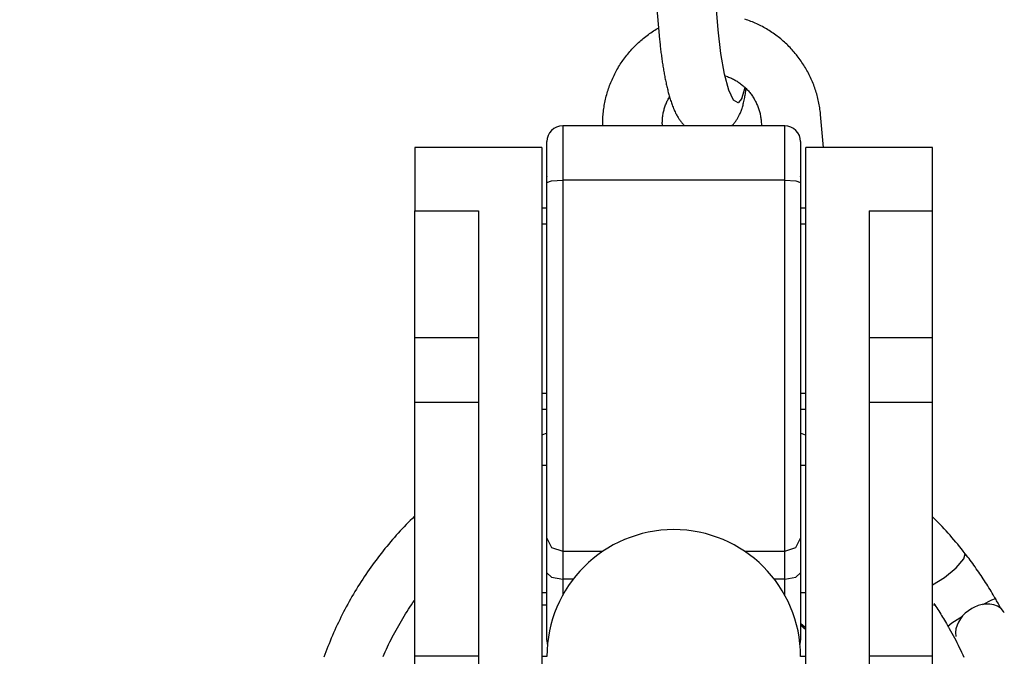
# Model space of a CAD drawing. Extents: x -169 to 2224, y 0 to 2796.
# Tile 277 of 530: x 1601.66 to 1603.6, y 974.77 to 976.02. Entities that reach past the tile are written whole.
import ezdxf

# ---------------------------------------------------------------- set-up
doc = ezdxf.new("R2010")
doc.units = 0
doc.header["$MEASUREMENT"] = 0
doc.header["$PDSIZE"] = 1
doc.layers.get('DEFPOINTS').update_dxf_attribs({"linetype": 'CONTINUOUS'})
doc.layers.add('DIM', color=3, linetype='CONTINUOUS')
doc.layers.add('SPILL-BUCKET', color=1, linetype='CONTINUOUS')
doc.styles.add('SIMPLEX', font='simplex')
doc.dimstyles.new('DIM64', dxfattribs={"dimscale": 64, "dimtxt": 0.09375, "dimasz": 0.09375, "dimexe": 0.0625, "dimexo": 0.0625, "dimgap": 0.046875, "dimtad": 1, "dimdec": 4, "dimzin": 3, "dimdsep": 46, "dimlunit": 4, "dimtxsty": 'SIMPLEX', "dimcen": 0, "dimclrd": 256, "dimclre": 256, "dimclrt": 256, "dimadec": 0, "dimazin": 0, "dimtfac": 1, "dimtdec": 4, "dimtmove": 0, "dimatfit": 3, "dimfxl": 1, "dimfrac": 2, "dimtolj": 1, "dimtzin": 0, "dimarcsym": 0})

# ---------------------------------------------------------------- blocks, each defined once
blk = doc.blocks.new('*D48')
at = {"layer": 'DEFPOINTS', "color": 0, "transparency": 16777216}
for p in [(2031.7725, 978.296), (1368.5472, 978.0147), (2031.7725, 700.5233)]:
    blk.add_point(p, dxfattribs=at)
at = {"layer": 'DIM', "lineweight": -2, "transparency": 16777216}
for p, q in [((2031.7725, 974.296), (2031.7725, 696.5233)), ((1368.5472, 974.0147), (1368.5472, 696.5233)), ((1374.5472, 700.5233), (2025.7725, 700.5233))]:
    blk.add_line(p, q, dxfattribs=at)
at = {"layer": 'DIM', "transparency": 16777216}
for points in [[(1374.5472, 701.5233), (1374.5472, 699.5233), (1368.5472, 700.5233)], [(2025.7725, 701.5233), (2025.7725, 699.5233), (2031.7725, 700.5233)]]:
    blk.add_solid(points, dxfattribs=at)
at = {"layer": 'DIM', "transparency": 16777216, "insert": (1700.1599, 708.0947), "char_height": 6, "attachment_point": 5, "style": 'SIMPLEX'}
blk.add_mtext('\\A1;55\'-3 1/4" (F.V. TANK SLAB)', dxfattribs=at)

msp = doc.modelspace()

# ---------------------------------------------------------------- linework, layer by layer
at = {"layer": 'SPILL-BUCKET', "color": 1}
for p, q in [((1602.88945, 976.34947), (1602.92097, 975.98954)), ((1603.03723, 976.00032), (1603.00592, 976.35777)), ((1603.09288, 976.02041), (1603.08993, 976.02139)), ((1603.09581, 976.01938), (1603.09288, 976.02041)), ((1603.09872, 976.01831), (1603.09581, 976.01938)), ((1603.10162, 976.01719), (1603.09872, 976.01831)), ((1603.10451, 976.01604), (1603.10162, 976.01719)), ((1603.10737, 976.01484), (1603.10451, 976.01604)), ((1603.11023, 976.0136), (1603.10737, 976.01484)), ((1603.11306, 976.01232), (1603.11023, 976.0136)), ((1603.11587, 976.011), (1603.11306, 976.01232)), ((1603.11867, 976.00964), (1603.11587, 976.011)), ((1603.12145, 976.00824), (1603.11867, 976.00964)), ((1602.89711, 975.98948), (1602.89962, 975.99133)), ((1602.89962, 975.99133), (1602.90215, 975.99314)), ((1602.90215, 975.99314), (1602.9047, 975.99491)), ((1602.9047, 975.99491), (1602.90728, 975.99664)), ((1602.90728, 975.99664), (1602.90989, 975.99833)), ((1602.90989, 975.99833), (1602.91252, 975.99999)), ((1602.91252, 975.99999), (1602.91517, 976.00161)), ((1602.91517, 976.00161), (1602.91784, 976.00319)), ((1602.91784, 976.00319), (1602.92054, 976.00473)), ((1603.04255, 975.95411), (1603.03723, 976.00032)), ((1603.1242, 976.0068), (1603.12145, 976.00824)), ((1603.12694, 976.00532), (1603.1242, 976.0068)), ((1603.12966, 976.00379), (1603.12694, 976.00532)), ((1603.13235, 976.00223), (1603.12966, 976.00379)), ((1603.13502, 976.00063), (1603.13235, 976.00223)), ((1603.13767, 975.99899), (1603.13502, 976.00063)), ((1603.1403, 975.99732), (1603.13767, 975.99899)), ((1603.1429, 975.9956), (1603.1403, 975.99732)), ((1603.14547, 975.99385), (1603.1429, 975.9956)), ((1603.14803, 975.99206), (1603.14547, 975.99385)), ((1603.15055, 975.99024), (1603.14803, 975.99206)), ((1603.15305, 975.98837), (1603.15055, 975.99024)), ((1602.8736, 975.96912), (1602.87582, 975.97131)), ((1602.87582, 975.97131), (1602.87807, 975.97346)), ((1602.87807, 975.97346), (1602.88035, 975.97558)), ((1602.88035, 975.97558), (1602.88266, 975.97767)), ((1602.88266, 975.97767), (1602.88499, 975.97973)), ((1602.88499, 975.97973), (1602.88736, 975.98175)), ((1602.88736, 975.98175), (1602.88976, 975.98374)), ((1602.88976, 975.98374), (1602.89218, 975.98569)), ((1602.89218, 975.98569), (1602.89463, 975.98761)), ((1602.89463, 975.98761), (1602.89711, 975.98948)), ((1602.92097, 975.98954), (1602.9211, 975.98805)), ((1602.9211, 975.98805), (1602.92124, 975.98657)), ((1602.92124, 975.98657), (1602.9215, 975.98375)), ((1602.9215, 975.98375), (1602.92177, 975.98094)), ((1602.92177, 975.98094), (1602.92204, 975.97813)), ((1602.92204, 975.97813), (1602.92233, 975.97533)), ((1602.92233, 975.97533), (1602.92262, 975.97253)), ((1602.92262, 975.97253), (1602.92292, 975.96974)), ((1603.15553, 975.98647), (1603.15305, 975.98837)), ((1603.15797, 975.98454), (1603.15553, 975.98647)), ((1603.16039, 975.98257), (1603.15797, 975.98454)), ((1603.16278, 975.98057), (1603.16039, 975.98257)), ((1603.16515, 975.97853), (1603.16278, 975.98057)), ((1603.16748, 975.97645), (1603.16515, 975.97853)), ((1603.16978, 975.97435), (1603.16748, 975.97645)), ((1603.17206, 975.97221), (1603.16978, 975.97435)), ((1603.1743, 975.97004), (1603.17206, 975.97221)), ((1602.85701, 975.9505), (1602.85897, 975.95293)), ((1602.85897, 975.95293), (1602.86096, 975.95533)), ((1602.86096, 975.95533), (1602.86299, 975.9577)), ((1602.86299, 975.9577), (1602.86504, 975.96005)), ((1602.86504, 975.96005), (1602.86713, 975.96236)), ((1602.86713, 975.96236), (1602.86926, 975.96465)), ((1602.86926, 975.96465), (1602.87141, 975.9669)), ((1602.87141, 975.9669), (1602.8736, 975.96912)), ((1602.92292, 975.96974), (1602.92323, 975.96696)), ((1602.92323, 975.96696), (1602.92354, 975.96419)), ((1602.92354, 975.96419), (1602.92386, 975.96142)), ((1602.92386, 975.96142), (1602.9242, 975.95867)), ((1602.9242, 975.95867), (1602.92454, 975.95592)), ((1602.92454, 975.95592), (1602.92488, 975.95318)), ((1602.92488, 975.95318), (1602.92524, 975.95045)), ((1603.04983, 975.91336), (1603.04255, 975.95411)), ((1603.17651, 975.96784), (1603.1743, 975.97004)), ((1603.17869, 975.9656), (1603.17651, 975.96784)), ((1603.18084, 975.96333), (1603.17869, 975.9656)), ((1603.18296, 975.96103), (1603.18084, 975.96333)), ((1603.18504, 975.95871), (1603.18296, 975.96103)), ((1603.18709, 975.95635), (1603.18504, 975.95871)), ((1603.1891, 975.95396), (1603.18709, 975.95635)), ((1603.19109, 975.95154), (1603.1891, 975.95396)), ((1603.19303, 975.9491), (1603.19109, 975.95154)), ((1602.84265, 975.93008), (1602.84432, 975.93272)), ((1602.84432, 975.93272), (1602.84603, 975.93533)), ((1602.84603, 975.93533), (1602.84777, 975.93793)), ((1602.84777, 975.93793), (1602.84954, 975.94049)), ((1602.84954, 975.94049), (1602.85136, 975.94303)), ((1602.85136, 975.94303), (1602.85321, 975.94555)), ((1602.85321, 975.94555), (1602.85509, 975.94804)), ((1602.85509, 975.94804), (1602.85701, 975.9505)), ((1602.92524, 975.95045), (1602.9256, 975.94774)), ((1602.9256, 975.94774), (1602.92597, 975.94503)), ((1602.92597, 975.94503), (1602.92635, 975.94234)), ((1602.92635, 975.94234), (1602.92673, 975.93966)), ((1602.92673, 975.93966), (1602.92712, 975.93699)), ((1602.92712, 975.93699), (1602.92752, 975.93434)), ((1602.92752, 975.93434), (1602.92793, 975.9317)), ((1603.19495, 975.94663), (1603.19303, 975.9491)), ((1603.19682, 975.94413), (1603.19495, 975.94663)), ((1603.19866, 975.9416), (1603.19682, 975.94413)), ((1603.20047, 975.93905), (1603.19866, 975.9416)), ((1603.20224, 975.93647), (1603.20047, 975.93905)), ((1603.20397, 975.93387), (1603.20224, 975.93647)), ((1603.20566, 975.93124), (1603.20397, 975.93387)), ((1602.83207, 975.91094), (1602.83346, 975.91374)), ((1602.83346, 975.91374), (1602.83489, 975.91652)), ((1602.83489, 975.91652), (1602.83637, 975.91927)), ((1602.83637, 975.91927), (1602.83788, 975.92201)), ((1602.83788, 975.92201), (1602.83943, 975.92472)), ((1602.83943, 975.92472), (1602.84103, 975.92741)), ((1602.84103, 975.92741), (1602.84265, 975.93008)), ((1602.92793, 975.9317), (1602.92835, 975.92907)), ((1602.92835, 975.92907), (1602.92877, 975.92646)), ((1602.92877, 975.92646), (1602.9292, 975.92386)), ((1602.9292, 975.92386), (1602.92964, 975.92128)), ((1602.92964, 975.92128), (1602.93008, 975.91871)), ((1602.93008, 975.91871), (1602.93053, 975.91616)), ((1602.93053, 975.91616), (1602.931, 975.91362)), ((1602.931, 975.91362), (1602.93146, 975.9111)), ((1603.0584, 975.88177), (1603.04983, 975.91336)), ((1603.20732, 975.92859), (1603.20566, 975.93124)), ((1603.20894, 975.92591), (1603.20732, 975.92859)), ((1603.21052, 975.92322), (1603.20894, 975.92591)), ((1603.21206, 975.9205), (1603.21052, 975.92322)), ((1603.21356, 975.91775), (1603.21206, 975.9205)), ((1603.21503, 975.91499), (1603.21356, 975.91775)), ((1603.21645, 975.9122), (1603.21503, 975.91499)), ((1602.82344, 975.89084), (1602.82455, 975.89377)), ((1602.82455, 975.89377), (1602.8257, 975.89667)), ((1602.8257, 975.89667), (1602.82689, 975.89956)), ((1602.82689, 975.89956), (1602.82812, 975.90244)), ((1602.82812, 975.90244), (1602.8294, 975.90529)), ((1602.8294, 975.90529), (1602.83071, 975.90813)), ((1602.83071, 975.90813), (1602.83207, 975.91094)), ((1602.93146, 975.9111), (1602.93194, 975.90859)), ((1602.93194, 975.90859), (1602.93242, 975.90611)), ((1602.93242, 975.90611), (1602.93292, 975.90363)), ((1602.93292, 975.90363), (1602.93342, 975.90118)), ((1602.93342, 975.90118), (1602.93393, 975.89874)), ((1602.93393, 975.89874), (1602.93445, 975.89632)), ((1602.93445, 975.89632), (1602.93497, 975.89391)), ((1602.93497, 975.89391), (1602.93551, 975.89153)), ((1603.05069, 975.91017), (1603.05568, 975.9084)), ((1603.05568, 975.9084), (1603.05763, 975.90767)), ((1603.05763, 975.90767), (1603.05957, 975.90689)), ((1603.05957, 975.90689), (1603.06149, 975.90607)), ((1603.06149, 975.90607), (1603.06339, 975.90521)), ((1603.06339, 975.90521), (1603.06528, 975.90431)), ((1603.06528, 975.90431), (1603.06715, 975.90337)), ((1603.06715, 975.90337), (1603.069, 975.90239)), ((1603.069, 975.90239), (1603.07083, 975.90137)), ((1603.07083, 975.90137), (1603.07263, 975.90032)), ((1603.07263, 975.90032), (1603.07442, 975.89922)), ((1603.07442, 975.89922), (1603.07618, 975.89809)), ((1603.07618, 975.89809), (1603.07792, 975.89692)), ((1603.07792, 975.89692), (1603.07964, 975.89571)), ((1603.07964, 975.89571), (1603.08133, 975.89447)), ((1603.08133, 975.89447), (1603.083, 975.8932)), ((1603.083, 975.8932), (1603.08463, 975.89188)), ((1603.21783, 975.9094), (1603.21645, 975.9122)), ((1603.21918, 975.90658), (1603.21783, 975.9094)), ((1603.22048, 975.90373), (1603.21918, 975.90658)), ((1603.22174, 975.90087), (1603.22048, 975.90373)), ((1603.22296, 975.898), (1603.22174, 975.90087)), ((1603.22414, 975.8951), (1603.22296, 975.898)), ((1603.22528, 975.89219), (1603.22414, 975.8951)), ((1602.81767, 975.873), (1602.81852, 975.876)), ((1602.81852, 975.876), (1602.81942, 975.879)), ((1602.81942, 975.879), (1602.82036, 975.88198)), ((1602.82036, 975.88198), (1602.82134, 975.88495)), ((1602.82134, 975.88495), (1602.82237, 975.8879)), ((1602.82237, 975.8879), (1602.82344, 975.89084)), ((1602.93551, 975.89153), (1602.93605, 975.88915)), ((1602.93605, 975.88915), (1602.93661, 975.8868)), ((1602.93661, 975.8868), (1602.93718, 975.88445)), ((1602.93718, 975.88445), (1602.93775, 975.88213)), ((1602.93775, 975.88213), (1602.93834, 975.87981)), ((1602.93834, 975.87981), (1602.93894, 975.87751)), ((1602.93894, 975.87751), (1602.93955, 975.87522)), ((1602.93955, 975.87522), (1602.94017, 975.87295)), ((1603.06748, 975.86223), (1603.0584, 975.88177)), ((1603.08389, 975.86516), (1603.09015, 975.88702)), ((1603.08463, 975.89188), (1603.08625, 975.89054)), ((1603.08625, 975.89054), (1603.08783, 975.88916)), ((1603.08783, 975.88916), (1603.08939, 975.88775)), ((1603.08939, 975.88775), (1603.09091, 975.8863)), ((1603.09034, 975.87215), (1603.09075, 975.87463)), ((1603.09075, 975.87463), (1603.09112, 975.87706)), ((1603.09091, 975.8863), (1603.09241, 975.88483)), ((1603.09112, 975.87706), (1603.09147, 975.87951)), ((1603.09147, 975.87951), (1603.0918, 975.88192)), ((1603.0918, 975.88192), (1603.09211, 975.88436)), ((1603.09211, 975.88436), (1603.09219, 975.88504)), ((1603.09241, 975.88483), (1603.09388, 975.88332)), ((1603.09388, 975.88332), (1603.09531, 975.88178)), ((1603.09531, 975.88178), (1603.09672, 975.88021)), ((1603.09672, 975.88021), (1603.09809, 975.87862)), ((1603.09809, 975.87862), (1603.09943, 975.87699)), ((1603.09943, 975.87699), (1603.10074, 975.87534)), ((1603.10074, 975.87534), (1603.10201, 975.87366)), ((1603.10201, 975.87366), (1603.10324, 975.87196)), ((1603.22638, 975.88926), (1603.22528, 975.89219)), ((1603.22743, 975.88632), (1603.22638, 975.88926)), ((1603.22845, 975.88336), (1603.22743, 975.88632)), ((1603.22942, 975.88039), (1603.22845, 975.88336)), ((1603.23034, 975.8774), (1603.22942, 975.88039)), ((1603.23123, 975.8744), (1603.23034, 975.8774)), ((1603.23207, 975.8714), (1603.23123, 975.8744)), ((1602.8129, 975.85164), (1602.81345, 975.85472)), ((1602.81345, 975.85472), (1602.81404, 975.85779)), ((1602.81404, 975.85779), (1602.81468, 975.86085)), ((1602.81468, 975.86085), (1602.81536, 975.8639)), ((1602.81536, 975.8639), (1602.81609, 975.86694)), ((1602.81609, 975.86694), (1602.81686, 975.86997)), ((1602.81686, 975.86997), (1602.81767, 975.873)), ((1602.93373, 975.85294), (1602.9345, 975.85487)), ((1602.9345, 975.85487), (1602.9353, 975.85679)), ((1602.9353, 975.85679), (1602.93614, 975.85868)), ((1602.93614, 975.85868), (1602.93703, 975.86056)), ((1602.93703, 975.86056), (1602.93795, 975.86242)), ((1602.93795, 975.86242), (1602.93891, 975.86426)), ((1602.93891, 975.86426), (1602.93991, 975.86607)), ((1602.93991, 975.86607), (1602.9414, 975.86862)), ((1602.94017, 975.87295), (1602.94082, 975.87067)), ((1602.94082, 975.87067), (1602.94147, 975.86842)), ((1602.94147, 975.86842), (1602.94215, 975.86616)), ((1602.94215, 975.86616), (1602.94284, 975.86392)), ((1602.94284, 975.86392), (1602.94355, 975.86166)), ((1602.94355, 975.86166), (1602.94428, 975.85943)), ((1602.94428, 975.85943), (1602.94505, 975.85716)), ((1602.94505, 975.85716), (1602.94584, 975.85492)), ((1602.94584, 975.85492), (1602.94667, 975.85262)), ((1603.07624, 975.85652), (1603.06748, 975.86223)), ((1603.08389, 975.86516), (1603.07624, 975.85652)), ((1603.07766, 975.85544), (1603.07808, 975.85565)), ((1603.08606, 975.85237), (1603.08668, 975.85466)), ((1603.08668, 975.85466), (1603.0873, 975.85713)), ((1603.0873, 975.85713), (1603.08788, 975.85961)), ((1603.08788, 975.85961), (1603.08844, 975.86213)), ((1603.08844, 975.86213), (1603.08897, 975.86469)), ((1603.08897, 975.86469), (1603.08946, 975.86718)), ((1603.08946, 975.86718), (1603.08992, 975.8697)), ((1603.08992, 975.8697), (1603.09034, 975.87215)), ((1603.10324, 975.87196), (1603.10445, 975.87023)), ((1603.10445, 975.87023), (1603.10561, 975.86847)), ((1603.10561, 975.86847), (1603.10674, 975.86669)), ((1603.10674, 975.86669), (1603.10784, 975.86489)), ((1603.10784, 975.86489), (1603.10889, 975.86307)), ((1603.10889, 975.86307), (1603.10991, 975.86122)), ((1603.10991, 975.86122), (1603.11089, 975.85936)), ((1603.11089, 975.85936), (1603.11184, 975.85747)), ((1603.11184, 975.85747), (1603.11274, 975.85557)), ((1603.11274, 975.85557), (1603.1136, 975.85364)), ((1603.23287, 975.86837), (1603.23207, 975.8714)), ((1603.23362, 975.86534), (1603.23287, 975.86837)), ((1603.23434, 975.8623), (1603.23362, 975.86534)), ((1603.235, 975.85925), (1603.23434, 975.8623)), ((1603.23563, 975.85619), (1603.235, 975.85925)), ((1603.23621, 975.85312), (1603.23563, 975.85619)), ((1602.81052, 975.83305), (1602.81081, 975.83616)), ((1602.81081, 975.83616), (1602.81114, 975.83926)), ((1602.81114, 975.83926), (1602.81151, 975.84237)), ((1602.81151, 975.84237), (1602.81193, 975.84547)), ((1602.81193, 975.84547), (1602.81239, 975.84856)), ((1602.81239, 975.84856), (1602.8129, 975.85164)), ((1602.92838, 975.83283), (1602.92873, 975.83489)), ((1602.92873, 975.83489), (1602.92912, 975.83695)), ((1602.92912, 975.83695), (1602.92955, 975.83899)), ((1602.92955, 975.83899), (1602.93002, 975.84102)), ((1602.93002, 975.84102), (1602.93053, 975.84304)), ((1602.93053, 975.84304), (1602.93109, 975.84505)), ((1602.93109, 975.84505), (1602.93169, 975.84704)), ((1602.93169, 975.84704), (1602.93233, 975.84902)), ((1602.93233, 975.84902), (1602.93301, 975.85099)), ((1602.93301, 975.85099), (1602.93373, 975.85294)), ((1602.94667, 975.85262), (1602.94752, 975.85036)), ((1602.94752, 975.85036), (1602.94844, 975.84802)), ((1602.94844, 975.84802), (1602.94938, 975.84572)), ((1602.94938, 975.84572), (1602.95039, 975.84334)), ((1602.95039, 975.84334), (1602.95143, 975.84099)), ((1602.95143, 975.84099), (1602.95241, 975.8389)), ((1602.95241, 975.8389), (1602.95341, 975.83683)), ((1602.95341, 975.83683), (1602.95436, 975.83496)), ((1602.95436, 975.83496), (1602.95534, 975.83311)), ((1603.07948, 975.83417), (1603.08015, 975.83566)), ((1603.08015, 975.83566), (1603.08085, 975.83724)), ((1603.08085, 975.83724), (1603.0815, 975.83882)), ((1603.0815, 975.83882), (1603.08218, 975.84053)), ((1603.08218, 975.84053), (1603.08282, 975.84223)), ((1603.08282, 975.84223), (1603.08349, 975.8441)), ((1603.08349, 975.8441), (1603.08412, 975.84596)), ((1603.08412, 975.84596), (1603.08478, 975.84803)), ((1603.08478, 975.84803), (1603.08541, 975.85009)), ((1603.08541, 975.85009), (1603.08606, 975.85237)), ((1603.1136, 975.85364), (1603.11443, 975.85171)), ((1603.11443, 975.85171), (1603.11521, 975.84975)), ((1603.11521, 975.84975), (1603.11596, 975.84778)), ((1603.11596, 975.84778), (1603.11666, 975.8458)), ((1603.11666, 975.8458), (1603.11732, 975.8438)), ((1603.11732, 975.8438), (1603.11794, 975.84178)), ((1603.11794, 975.84178), (1603.11852, 975.83976)), ((1603.11852, 975.83976), (1603.11906, 975.83773)), ((1603.11906, 975.83773), (1603.11956, 975.83568)), ((1603.11956, 975.83568), (1603.12001, 975.83363)), ((1603.23675, 975.85004), (1603.23621, 975.85312)), ((1603.23724, 975.84696), (1603.23675, 975.85004)), ((1603.23769, 975.84387), (1603.23724, 975.84696)), ((1603.23809, 975.84077), (1603.23769, 975.84387)), ((1603.23845, 975.83767), (1603.23809, 975.84077)), ((1603.23865, 975.83577), (1603.23845, 975.83767)), ((1603.23883, 975.83387), (1603.23865, 975.83577)), ((1602.80975, 975.81432), (1602.80977, 975.81744)), ((1602.80977, 975.81744), (1602.80983, 975.82057)), ((1602.80983, 975.82057), (1602.80993, 975.82369)), ((1602.80993, 975.82369), (1602.81009, 975.82681)), ((1602.81009, 975.82681), (1602.81028, 975.82993)), ((1602.81028, 975.82993), (1602.81052, 975.83305)), ((1602.92718, 975.81825), (1602.92722, 975.82035)), ((1602.92718, 975.81616), (1602.92718, 975.81825)), ((1602.92723, 975.81406), (1602.92718, 975.81616)), ((1602.92722, 975.82035), (1602.92731, 975.82244)), ((1602.92731, 975.82244), (1602.92744, 975.82453)), ((1602.92744, 975.82453), (1602.92761, 975.82661)), ((1602.92761, 975.82661), (1602.92782, 975.82869)), ((1602.92782, 975.82869), (1602.92808, 975.83077)), ((1602.92808, 975.83077), (1602.92838, 975.83283)), ((1602.95534, 975.83311), (1602.95627, 975.83143)), ((1602.95627, 975.83143), (1602.95723, 975.82975)), ((1602.95723, 975.82975), (1602.95814, 975.82823)), ((1602.95814, 975.82823), (1602.95909, 975.8267)), ((1602.95909, 975.8267), (1602.96, 975.82529)), ((1602.96, 975.82529), (1602.96095, 975.82389)), ((1602.96095, 975.82389), (1602.96187, 975.82257)), ((1602.96187, 975.82257), (1602.96282, 975.82125)), ((1602.96282, 975.82125), (1602.96376, 975.82001)), ((1602.96376, 975.82001), (1602.96473, 975.81877)), ((1602.96473, 975.81877), (1602.9657, 975.81759)), ((1602.9657, 975.81759), (1602.96669, 975.81641)), ((1602.96669, 975.81641), (1602.96769, 975.81528)), ((1603.06704, 975.81496), (1603.06804, 975.81611)), ((1603.06804, 975.81611), (1603.069, 975.81726)), ((1603.069, 975.81726), (1603.06994, 975.81844)), ((1603.06994, 975.81844), (1603.07085, 975.81963)), ((1603.07085, 975.81963), (1603.07174, 975.82084)), ((1603.07174, 975.82084), (1603.0726, 975.82206)), ((1603.0726, 975.82206), (1603.07344, 975.82332)), ((1603.07344, 975.82332), (1603.07425, 975.82458)), ((1603.07425, 975.82458), (1603.07506, 975.82588)), ((1603.07506, 975.82588), (1603.07583, 975.82717)), ((1603.07583, 975.82717), (1603.07659, 975.82852)), ((1603.07659, 975.82852), (1603.07733, 975.82987)), ((1603.07733, 975.82987), (1603.07807, 975.83128)), ((1603.07807, 975.83128), (1603.07877, 975.83269)), ((1603.07877, 975.83269), (1603.07948, 975.83417)), ((1603.12001, 975.83363), (1603.12042, 975.83156)), ((1603.12042, 975.83156), (1603.12079, 975.82949)), ((1603.12079, 975.82949), (1603.12112, 975.82742)), ((1603.12112, 975.82742), (1603.1214, 975.82534)), ((1603.1214, 975.82534), (1603.1216, 975.82361)), ((1603.1216, 975.82361), (1603.12177, 975.82189)), ((1603.12177, 975.82189), (1603.1227, 975.81164)), ((1603.24471, 975.76922), (1603.23883, 975.83387)), ((1602.92733, 975.81164), (1602.92723, 975.81406)), ((1602.96769, 975.81528), (1602.96872, 975.81416)), ((1602.96872, 975.81416), (1602.96975, 975.81308)), ((1602.96975, 975.81308), (1602.97081, 975.81201)), ((1602.97081, 975.81201), (1602.97118, 975.81164)), ((1603.06389, 975.81164), (1603.06498, 975.81273)), ((1603.06498, 975.81273), (1603.06603, 975.81384)), ((1603.06603, 975.81384), (1603.06704, 975.81496))]:
    msp.add_line(p, q, dxfattribs=at)
at = {"layer": 'SPILL-BUCKET', "linetype": 'Continuous'}
for p, q in [((1602.73105, 975.81164), (1602.73105, 975.80377)), ((1603.16825, 975.81164), (1602.73105, 975.81164)), ((1602.73105, 975.80377), (1602.73105, 975.78114)), ((1602.80977, 975.81164), (1602.80975, 975.81432)), ((1603.16825, 975.80377), (1603.16825, 975.81164)), ((1603.16825, 975.78114), (1603.16825, 975.80377)), ((1602.69982, 975.77451), (1602.69982, 975.78042)), ((1602.73105, 975.78114), (1602.73105, 975.7466)), ((1603.16825, 975.7466), (1603.16825, 975.78114)), ((1603.19948, 975.78042), (1603.19948, 975.77451)), ((1602.69982, 975.75754), (1602.69982, 975.77451)), ((1602.69982, 975.73164), (1602.69982, 975.75754)), ((1603.19948, 975.77451), (1603.19948, 975.75754)), ((1603.19948, 975.75754), (1603.19948, 975.73164)), ((1602.73105, 975.7466), (1602.73105, 975.70452)), ((1603.16825, 975.70452), (1603.16825, 975.7466)), ((1602.69982, 975.70007), (1602.69982, 975.73164)), ((1603.19948, 975.73164), (1603.19948, 975.70007)), ((1602.69982, 975.56572), (1602.69982, 975.71199)), ((1602.69982, 975.71199), (1602.69982, 975.71151)), ((1602.69982, 975.70007), (1602.70897, 975.70322)), ((1602.69982, 975.59936), (1602.69982, 975.70007)), ((1602.70897, 975.70322), (1602.73105, 975.70452)), ((1603.16825, 975.70452), (1602.73105, 975.70452)), ((1602.73105, 975.70452), (1602.73105, 975.61114)), ((1603.16825, 975.70452), (1603.19033, 975.70322)), ((1603.16825, 975.61114), (1603.16825, 975.70452)), ((1603.19033, 975.70322), (1603.19948, 975.70007)), ((1603.19948, 975.71199), (1603.19948, 975.56572)), ((1603.19948, 975.71145), (1603.19948, 975.71199)), ((1603.19948, 975.70007), (1603.19948, 975.59936)), ((1602.69982, 975.64936), (1602.68983, 975.64936)), ((1603.20947, 975.64936), (1603.19948, 975.64936)), ((1602.69982, 975.61813), (1602.68983, 975.61813)), ((1602.73105, 975.61114), (1602.73105, 975.51756)), ((1603.16825, 975.51756), (1603.16825, 975.61114)), ((1603.20947, 975.61813), (1603.19948, 975.61813)), ((1602.69982, 975.49861), (1602.69982, 975.59936)), ((1603.19948, 975.59936), (1603.19948, 975.49861)), ((1602.69982, 975.56332), (1602.69982, 975.56572)), ((1602.69982, 975.55942), (1602.69982, 975.56332)), ((1603.19948, 975.56572), (1603.19948, 975.56241)), ((1602.69982, 975.55203), (1602.69982, 975.55942)), ((1602.69982, 975.54261), (1602.69982, 975.55203)), ((1603.19948, 975.56241), (1603.19948, 975.5564)), ((1603.19948, 975.5564), (1603.19948, 975.55023)), ((1603.19948, 975.55023), (1603.19948, 975.54261)), ((1602.73105, 975.51756), (1602.73105, 975.42523)), ((1603.16825, 975.42523), (1603.16825, 975.51756)), ((1602.69982, 975.39983), (1602.69982, 975.49861)), ((1603.19948, 975.49861), (1603.19948, 975.39983)), ((1602.73105, 975.42523), (1602.73105, 975.33559)), ((1603.16825, 975.33559), (1603.16825, 975.42523)), ((1602.69982, 975.30496), (1602.69982, 975.39983)), ((1603.19948, 975.39983), (1603.19948, 975.30496)), ((1602.69982, 975.35247), (1602.69982, 975.35976)), ((1602.69982, 975.34648), (1602.69982, 975.35247)), ((1603.19948, 975.35976), (1603.19948, 975.35035)), ((1603.19948, 975.35035), (1603.19948, 975.34295)), ((1602.69982, 975.3403), (1602.69982, 975.34648)), ((1602.69982, 975.33681), (1602.69982, 975.3403)), ((1602.69982, 975.23417), (1602.69982, 975.33681)), ((1602.73105, 975.33559), (1602.73105, 975.25005)), ((1603.16825, 975.25005), (1603.16825, 975.33559)), ((1603.19948, 975.34295), (1603.19948, 975.3392)), ((1603.19948, 975.3392), (1603.19948, 975.33681)), ((1603.19948, 975.33681), (1603.19948, 975.23417)), ((1602.69982, 975.21587), (1602.69982, 975.30496)), ((1603.19948, 975.30496), (1603.19948, 975.21587)), ((1602.68983, 975.28516), (1602.69982, 975.28516)), ((1603.19948, 975.28516), (1603.20947, 975.28516)), ((1602.68983, 975.25393), (1602.69982, 975.25393)), ((1603.19948, 975.25393), (1603.20947, 975.25393)), ((1602.69982, 975.22473), (1602.69982, 975.23417)), ((1602.73105, 975.25005), (1602.73105, 975.16995)), ((1603.16825, 975.16995), (1603.16825, 975.25005)), ((1603.19948, 975.23417), (1603.19948, 975.22588)), ((1602.69982, 975.20884), (1602.69982, 975.22473)), ((1602.69982, 975.13434), (1602.69982, 975.21587)), ((1603.19948, 975.22588), (1603.19948, 975.21171)), ((1603.19948, 975.21587), (1603.19948, 975.13434)), ((1602.69967, 975.20637), (1602.68977, 975.20269)), ((1602.6998, 975.20642), (1602.69967, 975.20637)), ((1602.69982, 975.18807), (1602.69982, 975.20884)), ((1603.20591, 975.20406), (1603.19947, 975.20643)), ((1603.19948, 975.21171), (1603.19948, 975.19201)), ((1602.69982, 975.16235), (1602.69982, 975.18807)), ((1603.19948, 975.19201), (1603.19948, 975.16735)), ((1602.69982, 975.10952), (1602.69982, 975.16235)), ((1602.73105, 975.16995), (1602.73105, 975.09652)), ((1603.16825, 975.09652), (1603.16825, 975.16995)), ((1603.19948, 975.16735), (1603.19948, 975.1387)), ((1602.69983, 975.14265), (1602.68983, 975.14265)), ((1603.20947, 975.14265), (1603.19947, 975.14265)), ((1603.19948, 975.1387), (1603.19948, 975.10672)), ((1602.69982, 975.06197), (1602.69982, 975.13434)), ((1603.19948, 975.13434), (1603.19948, 975.06197)), ((1602.69982, 975.05085), (1602.69982, 975.10952)), ((1603.19948, 975.10672), (1603.19948, 975.05085)), ((1602.73105, 975.09652), (1602.73105, 975.03093)), ((1603.16825, 975.03093), (1603.16825, 975.09652)), ((1602.69982, 975.00018), (1602.69982, 975.06197)), ((1603.19948, 975.06197), (1603.19948, 975.00018)), ((1602.43897, 975.04291), (1602.43488, 975.03889)), ((1602.43997, 975.04389), (1602.43897, 975.04291)), ((1603.46607, 975.03519), (1603.45931, 975.04198)), ((1602.41881, 975.0225), (1602.41488, 975.01832)), ((1602.42278, 975.02665), (1602.41881, 975.0225)), ((1602.42678, 975.03076), (1602.42278, 975.02665)), ((1602.43081, 975.03484), (1602.42678, 975.03076)), ((1602.43488, 975.03889), (1602.43081, 975.03484)), ((1602.73105, 975.03093), (1602.73105, 974.9742)), ((1603.16825, 974.9742), (1603.16825, 975.03093)), ((1603.47011, 975.03105), (1603.46607, 975.03519)), ((1603.47412, 975.02687), (1603.47011, 975.03105)), ((1603.4781, 975.02266), (1603.47412, 975.02687)), ((1603.48205, 975.01842), (1603.4781, 975.02266)), ((1602.39947, 975.00131), (1602.3957, 974.99698)), ((1602.40327, 975.00561), (1602.39947, 975.00131)), ((1602.4071, 975.00988), (1602.40327, 975.00561)), ((1602.41097, 975.01412), (1602.4071, 975.00988)), ((1602.41488, 975.01832), (1602.41097, 975.01412)), ((1603.48597, 975.01414), (1603.48205, 975.01842)), ((1603.48986, 975.00984), (1603.48597, 975.01414)), ((1603.49372, 975.00551), (1603.48986, 975.00984)), ((1603.49754, 975.00114), (1603.49372, 975.00551)), ((1603.50133, 974.99674), (1603.49754, 975.00114)), ((1602.3846, 974.98382), (1602.38097, 974.97938)), ((1602.38826, 974.98824), (1602.3846, 974.98382)), ((1602.39196, 974.99263), (1602.38826, 974.98824)), ((1602.3957, 974.99698), (1602.39196, 974.99263)), ((1602.69982, 975.00018), (1602.70897, 974.98181)), ((1602.69982, 974.97009), (1602.69982, 975.00018)), ((1602.70897, 974.98181), (1602.73105, 974.9742)), ((1603.16825, 974.9742), (1603.19033, 974.98181)), ((1603.19033, 974.98181), (1603.19948, 975.00018)), ((1603.19948, 975.00018), (1603.19948, 974.97009)), ((1603.50509, 974.99232), (1603.50133, 974.99674)), ((1603.50882, 974.98786), (1603.50509, 974.99232)), ((1603.51251, 974.98337), (1603.50882, 974.98786)), ((1603.51617, 974.97886), (1603.51251, 974.98337)), ((1602.37029, 974.96588), (1602.3668, 974.96133)), ((1602.37381, 974.97041), (1602.37029, 974.96588)), ((1602.37737, 974.97491), (1602.37381, 974.97041)), ((1602.38097, 974.97938), (1602.37737, 974.97491)), ((1602.69982, 974.93171), (1602.69982, 974.97009)), ((1602.73105, 974.9742), (1602.81022, 974.9742)), ((1602.73105, 974.9742), (1602.73105, 974.95013)), ((1603.08908, 974.9742), (1603.16825, 974.9742)), ((1603.16825, 974.95013), (1603.16825, 974.9742)), ((1603.19948, 974.97009), (1603.19948, 974.93171)), ((1603.5198, 974.97431), (1603.51617, 974.97886)), ((1603.52176, 974.97182), (1603.5198, 974.97431)), ((1603.52093, 974.95914), (1603.52372, 974.96933)), ((1603.52372, 974.96933), (1603.52176, 974.97182)), ((1603.52499, 974.96768), (1603.52372, 974.96933)), ((1603.52627, 974.96603), (1603.52499, 974.96768)), ((1603.52872, 974.96282), (1603.52627, 974.96603)), ((1603.53116, 974.95959), (1603.52872, 974.96282)), ((1602.35321, 974.94283), (1602.3499, 974.93815)), ((1602.35655, 974.9475), (1602.35321, 974.94283)), ((1602.35993, 974.95213), (1602.35655, 974.9475)), ((1602.36335, 974.95674), (1602.35993, 974.95213)), ((1602.3668, 974.96133), (1602.36335, 974.95674)), ((1602.73105, 974.95013), (1602.73105, 974.91942)), ((1603.16825, 974.91942), (1603.16825, 974.95013)), ((1603.50568, 974.94177), (1603.52093, 974.95914)), ((1603.53359, 974.95635), (1603.53116, 974.95959)), ((1603.536, 974.95309), (1603.53359, 974.95635)), ((1603.5384, 974.94981), (1603.536, 974.95309)), ((1603.54079, 974.94652), (1603.5384, 974.94981)), ((1603.54316, 974.94321), (1603.54079, 974.94652)), ((1603.54551, 974.93988), (1603.54316, 974.94321)), ((1602.3402, 974.92393), (1602.33705, 974.91914)), ((1602.3434, 974.92869), (1602.3402, 974.92393)), ((1602.34663, 974.93343), (1602.3434, 974.92869)), ((1602.3499, 974.93815), (1602.34663, 974.93343)), ((1602.69982, 974.88759), (1602.69982, 974.93171)), ((1602.69982, 974.93171), (1602.70897, 974.92302)), ((1603.19033, 974.92302), (1603.19948, 974.93171)), ((1603.19948, 974.93171), (1603.19948, 974.88759)), ((1603.48274, 974.92264), (1603.50568, 974.94177)), ((1603.54785, 974.93654), (1603.54551, 974.93988)), ((1603.55017, 974.93318), (1603.54785, 974.93654)), ((1603.55248, 974.92981), (1603.55017, 974.93318)), ((1603.55477, 974.92642), (1603.55248, 974.92981)), ((1603.55705, 974.92302), (1603.55477, 974.92642)), ((1602.3278, 974.90462), (1602.3248, 974.89974)), ((1602.33084, 974.90949), (1602.3278, 974.90462)), ((1602.33393, 974.91432), (1602.33084, 974.90949)), ((1602.33705, 974.91914), (1602.33393, 974.91432)), ((1602.70897, 974.92302), (1602.73105, 974.91942)), ((1602.73105, 974.91942), (1602.73105, 974.90334)), ((1602.75178, 974.91942), (1602.73105, 974.91942)), ((1603.16825, 974.91942), (1603.14752, 974.91942)), ((1603.16825, 974.91942), (1603.19033, 974.92302)), ((1603.16825, 974.90334), (1603.16825, 974.91942)), ((1603.4593, 974.90775), (1603.48274, 974.92264)), ((1603.55931, 974.9196), (1603.55705, 974.92302)), ((1603.56155, 974.91617), (1603.55931, 974.9196)), ((1603.56377, 974.91273), (1603.56155, 974.91617)), ((1603.56598, 974.90928), (1603.56377, 974.91273)), ((1603.56817, 974.90581), (1603.56598, 974.90928)), ((1603.57035, 974.90233), (1603.56817, 974.90581)), ((1602.31601, 974.88494), (1602.31316, 974.87996)), ((1602.3189, 974.88989), (1602.31601, 974.88494)), ((1602.32183, 974.89483), (1602.3189, 974.88989)), ((1602.3248, 974.89974), (1602.32183, 974.89483)), ((1602.68983, 974.89282), (1602.69983, 974.89282)), ((1602.69982, 974.86563), (1602.69982, 974.89332)), ((1602.69982, 974.85051), (1602.69982, 974.88759)), ((1602.73105, 974.90334), (1602.73105, 974.88785)), ((1603.16825, 974.88785), (1603.16825, 974.90334)), ((1603.19947, 974.89282), (1603.20947, 974.89282)), ((1603.19948, 974.89341), (1603.19948, 974.88791)), ((1603.19948, 974.88791), (1603.19948, 974.87175)), ((1603.19948, 974.88759), (1603.19948, 974.85051)), ((1603.5725, 974.89884), (1603.57035, 974.90233)), ((1603.57464, 974.89534), (1603.5725, 974.89884)), ((1603.57676, 974.89183), (1603.57464, 974.89534)), ((1603.57886, 974.8883), (1603.57676, 974.89183)), ((1603.58094, 974.88477), (1603.57886, 974.8883)), ((1603.58204, 974.88289), (1603.58094, 974.88477)), ((1602.30758, 974.86994), (1602.30485, 974.86489)), ((1602.31035, 974.87496), (1602.30758, 974.86994)), ((1602.31316, 974.87996), (1602.31035, 974.87496)), ((1602.4302, 974.86436), (1602.43316, 974.86876)), ((1602.43316, 974.86876), (1602.43615, 974.87313)), ((1602.43615, 974.87313), (1602.43917, 974.87747)), ((1602.43917, 974.87747), (1602.43998, 974.87861)), ((1602.69448, 974.86777), (1602.68948, 974.86777)), ((1602.69948, 974.86777), (1602.69448, 974.86777)), ((1602.69982, 974.86238), (1602.69982, 974.86563)), ((1603.19948, 974.87175), (1603.19948, 974.86199)), ((1603.46383, 974.86777), (1603.46141, 974.86777)), ((1603.46156, 974.87157), (1603.46357, 974.86862)), ((1603.46357, 974.86862), (1603.46557, 974.86566)), ((1603.46557, 974.86566), (1603.46756, 974.86268)), ((1603.54904, 974.8671), (1603.5408, 974.86373)), ((1603.55699, 974.86923), (1603.54904, 974.8671)), ((1603.56489, 974.87025), (1603.55699, 974.86923)), ((1603.55831, 974.86944), (1603.5761, 974.87856)), ((1603.57213, 974.87018), (1603.56489, 974.87025)), ((1603.58014, 974.8688), (1603.57213, 974.87018)), ((1603.5761, 974.87856), (1603.58313, 974.88101)), ((1603.58696, 974.86623), (1603.58014, 974.8688)), ((1603.58313, 974.88101), (1603.58204, 974.88289)), ((1603.58433, 974.87892), (1603.58313, 974.88101)), ((1603.58553, 974.87683), (1603.58433, 974.87892)), ((1603.58835, 974.87183), (1603.58553, 974.87683)), ((1603.59417, 974.86139), (1603.58696, 974.86623)), ((1603.59113, 974.86681), (1603.58835, 974.87183)), ((1603.59401, 974.86151), (1603.59113, 974.86681)), ((1602.29689, 974.84963), (1602.29432, 974.84451)), ((1602.2995, 974.85474), (1602.29689, 974.84963)), ((1602.30215, 974.85983), (1602.2995, 974.85474)), ((1602.30485, 974.86489), (1602.30215, 974.85983)), ((1602.41601, 974.84201), (1602.41877, 974.84653)), ((1602.41877, 974.84653), (1602.42157, 974.85102)), ((1602.42157, 974.85102), (1602.42441, 974.85549)), ((1602.42441, 974.85549), (1602.42729, 974.85994)), ((1602.42729, 974.85994), (1602.4302, 974.86436)), ((1602.69982, 974.82249), (1602.69982, 974.85051)), ((1603.19948, 974.85051), (1603.19948, 974.82249)), ((1603.46756, 974.86268), (1603.46954, 974.85969)), ((1603.46954, 974.85969), (1603.4715, 974.85668)), ((1603.4715, 974.85668), (1603.47344, 974.85367)), ((1603.47344, 974.85367), (1603.47537, 974.85064)), ((1603.47537, 974.85064), (1603.47729, 974.8476)), ((1603.47729, 974.8476), (1603.47919, 974.84455)), ((1603.49711, 974.83308), (1603.51832, 974.84651)), ((1603.51858, 974.84681), (1603.5141, 974.84107)), ((1603.52376, 974.85212), (1603.51858, 974.84681)), ((1603.52988, 974.85714), (1603.52376, 974.85212)), ((1603.53641, 974.8614), (1603.52988, 974.85714)), ((1603.5408, 974.86373), (1603.53641, 974.8614)), ((1603.59936, 974.8553), (1603.59417, 974.86139)), ((1603.60056, 974.85276), (1603.59936, 974.8553)), ((1602.28684, 974.82901), (1602.28443, 974.8238)), ((1602.28929, 974.83419), (1602.28684, 974.82901)), ((1602.29179, 974.83936), (1602.28929, 974.83419)), ((1602.29432, 974.84451), (1602.29179, 974.83936)), ((1602.40535, 974.82371), (1602.40795, 974.82832)), ((1602.40795, 974.82832), (1602.4106, 974.83291)), ((1602.4106, 974.83291), (1602.41328, 974.83747)), ((1602.41328, 974.83747), (1602.41601, 974.84201)), ((1603.20457, 974.82763), (1603.19948, 974.83193)), ((1603.19948, 974.82938), (1603.20457, 974.82498)), ((1603.20947, 974.82313), (1603.20457, 974.82763)), ((1603.47919, 974.84455), (1603.48107, 974.84149)), ((1603.48107, 974.84149), (1603.48294, 974.83842)), ((1603.48294, 974.83842), (1603.48479, 974.83534)), ((1603.48479, 974.83534), (1603.48662, 974.83225)), ((1603.48662, 974.83225), (1603.48844, 974.82915)), ((1603.48844, 974.82915), (1603.48907, 974.82807)), ((1603.48907, 974.82807), (1603.4897, 974.82698)), ((1603.4897, 974.82698), (1603.49711, 974.83308)), ((1603.4897, 974.82698), (1603.49103, 974.82467)), ((1603.50753, 974.82859), (1603.50543, 974.82133)), ((1603.51036, 974.8349), (1603.50753, 974.82859)), ((1603.5141, 974.84107), (1603.51036, 974.8349)), ((1602.27745, 974.80808), (1602.27521, 974.8028)), ((1602.27974, 974.81333), (1602.27745, 974.80808)), ((1602.28207, 974.81858), (1602.27974, 974.81333)), ((1602.28443, 974.8238), (1602.28207, 974.81858)), ((1602.39531, 974.80506), (1602.39776, 974.80976)), ((1602.39776, 974.80976), (1602.40025, 974.81443)), ((1602.40025, 974.81443), (1602.40278, 974.81908)), ((1602.40278, 974.81908), (1602.40535, 974.82371)), ((1602.69982, 974.80505), (1602.69982, 974.82249)), ((1603.19948, 974.82249), (1603.19948, 974.80505)), ((1603.20457, 974.82498), (1603.20947, 974.82038)), ((1603.49103, 974.82467), (1603.49236, 974.82234)), ((1603.49236, 974.82234), (1603.49495, 974.81773)), ((1603.49495, 974.81773), (1603.4975, 974.81308)), ((1603.4975, 974.81308), (1603.50002, 974.80842)), ((1603.50002, 974.80842), (1603.50249, 974.80374)), ((1603.50543, 974.82133), (1603.50456, 974.81418)), ((1603.50456, 974.81418), (1603.50509, 974.80621)), ((1602.27084, 974.79219), (1602.26872, 974.78686)), ((1602.273, 974.7975), (1602.27084, 974.79219)), ((1602.27521, 974.8028), (1602.273, 974.7975)), ((1602.38592, 974.78608), (1602.38821, 974.79085)), ((1602.38821, 974.79085), (1602.39054, 974.79561)), ((1602.39054, 974.79561), (1602.39291, 974.80035)), ((1602.39291, 974.80035), (1602.39531, 974.80506)), ((1602.69982, 974.79913), (1602.69982, 974.80505)), ((1603.19948, 974.80505), (1603.19948, 974.79913)), ((1603.50249, 974.80374), (1603.50492, 974.79904)), ((1603.50492, 974.79904), (1603.50731, 974.79432)), ((1603.50731, 974.79432), (1603.50967, 974.78957)), ((1603.50967, 974.78957), (1603.51198, 974.78481)), ((1602.26262, 974.77077), (1602.26067, 974.76538)), ((1602.26461, 974.77615), (1602.26262, 974.77077)), ((1602.26665, 974.78151), (1602.26461, 974.77615)), ((1602.26872, 974.78686), (1602.26665, 974.78151)), ((1602.37718, 974.76679), (1602.37931, 974.77164)), ((1602.37931, 974.77164), (1602.38147, 974.77647)), ((1602.38147, 974.77647), (1602.38368, 974.78129)), ((1602.38368, 974.78129), (1602.38592, 974.78608)), ((1603.51198, 974.78481), (1603.51425, 974.78003)), ((1603.51425, 974.78003), (1603.51648, 974.77523)), ((1603.51648, 974.77523), (1603.51867, 974.77041)), ((1603.51867, 974.77041), (1603.52082, 974.76557))]:
    msp.add_line(p, q, dxfattribs=at)
at = {"layer": 'SPILL-BUCKET', "color": 1, "linetype": 'Continuous'}
for p, q in [((1602.44, 975.76922), (1602.44, 975.6443)), ((1602.68983, 975.76922), (1602.44, 975.76922)), ((1602.68983, 975.76922), (1602.68983, 974.3372)), ((1603.4593, 975.76922), (1603.20947, 975.76922)), ((1603.20947, 974.3372), (1603.20947, 975.76922)), ((1603.4593, 975.6443), (1603.4593, 975.76922)), ((1602.44, 974.30578), (1602.44, 975.6443)), ((1602.44, 975.6443), (1602.56491, 975.6443)), ((1602.56491, 975.6443), (1602.56491, 974.30578)), ((1603.33439, 975.6443), (1603.33439, 974.30578)), ((1603.33439, 975.6443), (1603.4593, 975.6443)), ((1603.4593, 974.30578), (1603.4593, 975.6443)), ((1602.56491, 975.39447), (1602.44, 975.39447)), ((1603.4593, 975.39447), (1603.33439, 975.39447)), ((1602.56491, 975.26714), (1602.44, 975.26714)), ((1603.4593, 975.26714), (1603.33439, 975.26714)), ((1603.20944, 975.20273), (1603.20591, 975.20406)), ((1602.44, 974.76832), (1602.56491, 974.76832)), ((1603.33439, 974.76832), (1603.4593, 974.76832)), ((1602.68983, 974.7679), (1602.69983, 974.7679)), ((1603.19947, 974.7679), (1603.20947, 974.7679))]:
    msp.add_line(p, q, dxfattribs=at)
at = {"layer": 'SPILL-BUCKET', "linetype": 'Continuous'}
for centre, start, end in [((1602.73105, 975.78042), 90, 180), ((1603.16825, 975.78042), 0, 90), ((1602.73105, 974.79913), 180, 195.54328), ((1603.16825, 974.79913), 344.45672, 0)]:
    msp.add_arc(centre, 0.03123, start, end, dxfattribs=at)
at = {"layer": 'SPILL-BUCKET', "color": 7, "linetype": 'Continuous'}
msp.add_arc((1602.94965, 974.7669), 0.24983, 0, 180, dxfattribs=at)

# ---------------------------------------------------------------- dimensions: what is measured, and where the dimension line sits
at = {"layer": 'DIM'}
dim = msp.add_linear_dim(base=(2031.77254, 700.52328), p1=(1368.54722, 978.01471), p2=(2031.77254, 978.29596), angle=0, text='<> (F.V. TANK SLAB)', dimstyle='DIM64', dxfattribs=at)
dim.commit()
dim.dimension.update_dxf_attribs({"geometry": '*D48', "text_midpoint": (1700.15988, 708.09471)})

doc.saveas('drawing.dxf')
